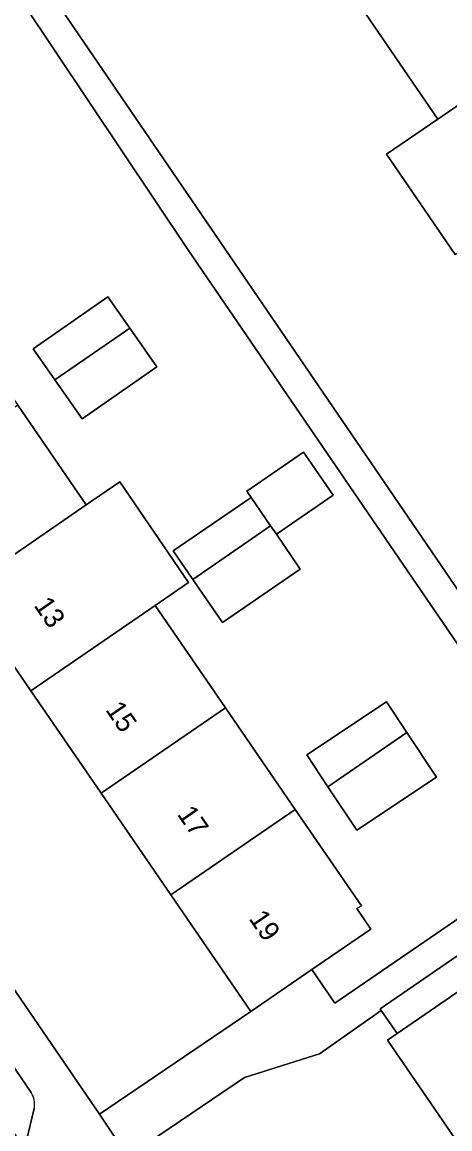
# Model space of a CAD drawing. Extents: x 157445 to 158888, y 383061 to 384688.
# Drawn here: x 158376 to 158397.4, y 383578.1 to 383633.5 of the extents above; entities that cross this region are included whole.
import ezdxf

# ---------------------------------------------------------------- set-up
doc = ezdxf.new("R2010")
doc.units = 0
for name, color, linetype in [('IMGEO_Erf', 7, 'Continuous'), ('IMGEO_Pand', 7, 'Continuous'), ('IMGEO_Pand_nummerreeks', 7, 'Continuous'), ('IMGEO_Parkeervlak_open', 7, 'Continuous'), ('IMGEO_Voetpad_open', 7, 'Continuous')]:
    doc.layers.add(name, color=color, linetype=linetype)

msp = doc.modelspace()

# ---------------------------------------------------------------- linework, layer by layer
at = {"layer": 'IMGEO_Erf'}
for points in [[(158400.648, 383650.664), (158396.688, 383656.436), (158395.623, 383655.706), (158391.681, 383653.004), (158390.305, 383655.013), (158389.152, 383656.695), (158393.094, 383659.397), (158392.594, 383660.144), (158393.684, 383660.891), (158391.166, 383664.564), (158367.998, 383648.73), (158400.509, 383601.16)], [(158397.684, 383621.882), (158394.242, 383626.905), (158396.817, 383628.67), (158393.197, 383633.951), (158389.596, 383639.205), (158386.057, 383644.367), (158382.45, 383649.63), (158381.608, 383650.858), (158378.781, 383654.982), (158384.624, 383658.987), (158388.293, 383653.634), (158391.9, 383648.372), (158395.438, 383643.21), (158399.04, 383637.956)], [(158363.203, 383645.454), (158345.335, 383633.242), (158344.479, 383630.555), (158379.861, 383578.861), (158387.454, 383584.001), (158383.442, 383589.841), (158379.953, 383594.921), (158376.43, 383600.049), (158372.978, 383605.075), (158369.548, 383610.069), (158366.048, 383615.164), (158362.416, 383620.452), (158358.827, 383625.676), (158355.362, 383630.721), (158351.548, 383636.273)], [(158398.894, 383600.789), (158384.333, 383622.095), (158372.673, 383639.498)], [(158365.096, 383634.798), (158367.34, 383631.516), (158364.854, 383629.816), (158367.643, 383625.756), (158367.841, 383625.892), (158368.641, 383624.727), (158372.273, 383619.439), (158375.773, 383614.345), (158379.203, 383609.351), (158380.879, 383610.503), (158384.332, 383605.477), (158382.655, 383604.325), (158386.178, 383599.196), (158389.667, 383594.117), (158392.988, 383589.283), (158392.76, 383589.148), (158393.456, 383588.124), (158390.5, 383586.094), (158391.649, 383584.421), (158400.619, 383590.551)]]:
    msp.add_lwpolyline(points, dxfattribs=at)
for points in [[(158378.999, 383613.657), (158377.628, 383615.619), (158376.55, 383617.161), (158380.286, 383619.772), (158381.385, 383618.2), (158382.735, 383616.27)], [(158387.458, 383609.73), (158387.244, 383610.041), (158390.083, 383611.993), (158390.317, 383611.654), (158391.564, 383609.839), (158388.725, 383607.887), (158389.921, 383606.145), (158386.025, 383603.468), (158384.544, 383605.623), (158383.562, 383607.053)], [(158394.248, 383599.494), (158395.264, 383597.961), (158396.746, 383595.723), (158392.749, 383593.075), (158391.311, 383595.246), (158390.251, 383596.846)], [(158408.242, 383562.26), (158403.471, 383569.202), (158398.852, 383575.923), (158394.292, 383582.559), (158394.772, 383582.889), (158393.976, 383584.046), (158390.887, 383581.884), (158387.139, 383580.7), (158381.294, 383576.743), (158395.339, 383555.995), (158401.657, 383546.866), (158413.516, 383554.939), (158412.899, 383555.81), (158412.746, 383555.705)]]:
    msp.add_lwpolyline(points, close=True, dxfattribs=at)
at = {"layer": 'IMGEO_Pand'}
for points in [[(158399.04, 383637.956), (158393.197, 383633.951), (158396.817, 383628.67), (158402.66, 383632.675)], [(158402.66, 383632.675), (158396.817, 383628.67), (158394.242, 383626.905), (158397.684, 383621.882), (158400.259, 383623.648), (158406.101, 383627.654)], [(158381.385, 383618.2), (158380.286, 383619.772), (158376.55, 383617.161), (158377.628, 383615.619)], [(158382.735, 383616.27), (158381.385, 383618.2), (158377.628, 383615.619), (158378.999, 383613.657)], [(158379.203, 383609.351), (158375.773, 383614.345), (158369.548, 383610.069), (158372.978, 383605.075)], [(158390.317, 383611.654), (158390.083, 383611.993), (158387.244, 383610.041), (158387.458, 383609.73), (158388.441, 383608.3), (158388.725, 383607.887), (158391.564, 383609.839)], [(158376.43, 383600.049), (158382.655, 383604.325), (158384.332, 383605.477), (158380.879, 383610.503), (158379.203, 383609.351), (158372.978, 383605.075)], [(158388.441, 383608.3), (158387.458, 383609.73), (158383.562, 383607.053), (158384.544, 383605.623)], [(158389.921, 383606.145), (158388.725, 383607.887), (158388.441, 383608.3), (158384.544, 383605.623), (158386.025, 383603.468)], [(158386.178, 383599.196), (158382.655, 383604.325), (158376.43, 383600.049), (158379.953, 383594.921)], [(158391.311, 383595.246), (158395.264, 383597.961), (158394.248, 383599.494), (158390.251, 383596.846)], [(158386.178, 383599.196), (158379.953, 383594.921), (158383.442, 383589.841), (158389.667, 383594.117)], [(158391.311, 383595.246), (158392.749, 383593.075), (158396.746, 383595.723), (158395.264, 383597.961)], [(158389.667, 383594.117), (158383.442, 383589.841), (158387.454, 383584.001), (158390.5, 383586.094), (158393.456, 383588.124), (158392.76, 383589.148), (158392.988, 383589.283)], [(158398.617, 383585.531), (158397.798, 383586.722), (158397.768, 383586.766), (158393.923, 383584.124), (158393.976, 383584.046), (158394.772, 383582.889)], [(158400.333, 383586.71), (158398.617, 383585.531), (158394.772, 383582.889), (158394.292, 383582.559), (158398.852, 383575.923), (158404.894, 383580.072)]]:
    msp.add_lwpolyline(points, close=True, dxfattribs=at)
at = {"layer": 'IMGEO_Parkeervlak_open'}
for points in [[(158358.33, 383603.102), (158358.573, 383602.748), (158376.265, 383576.928), (158376.215, 383577.545), (158376.594, 383579.144)], [(158376.446, 383579.939), (158371.524, 383587.127)]]:
    msp.add_lwpolyline(points, dxfattribs=at)
msp.add_arc((158375.621, 383579.374), 1, 346.688, 34.4033, dxfattribs=at)
at = {"layer": 'IMGEO_Voetpad_open'}
for points in [[(158400.509, 383601.16), (158367.998, 383648.73), (158366.725, 383647.86), (158371.18, 383641.682), (158372.673, 383639.498), (158384.333, 383622.095), (158398.894, 383600.789)], [(158381.294, 383576.743), (158379.861, 383578.861), (158344.479, 383630.555), (158345.335, 383633.242), (158341.513, 383630.675), (158340.913, 383628.521), (158341.005, 383628.389)], [(158400.619, 383590.551), (158391.649, 383584.421), (158390.5, 383586.094), (158387.454, 383584.001), (158379.861, 383578.861), (158381.294, 383576.743), (158387.139, 383580.7), (158390.887, 383581.884), (158393.976, 383584.046), (158393.923, 383584.124), (158397.768, 383586.766)], [(158371.524, 383587.127), (158376.446, 383579.939)], [(158376.594, 383579.144), (158376.215, 383577.545), (158376.265, 383576.928), (158376.35, 383576.768), (158376.494, 383576.557), (158378.609, 383573.469), (158379.93, 383571.54), (158381.557, 383569.164), (158381.789, 383568.826), (158383.964, 383565.649), (158384.063, 383565.505), (158384.193, 383565.357), (158384.73, 383565.1), (158386.381, 383564.86)]]:
    msp.add_lwpolyline(points, dxfattribs=at)
msp.add_arc((158375.621, 383579.374), 1, 346.688, 34.4033, dxfattribs=at)

# ---------------------------------------------------------------- texts
at = {"layer": 'IMGEO_Pand_nummerreeks'}
for s, rotation, p in [('13', 304.4854, (158376.547, 383604.329)), ('15', 304.4854, (158380.138, 383599.102)), ('17', 304.4854, (158383.728, 383593.875)), ('19', 304.4861, (158387.319, 383588.648))]:
    msp.add_text(s, height=1, rotation=rotation, dxfattribs=at).set_placement(p)

doc.saveas('drawing.dxf')
